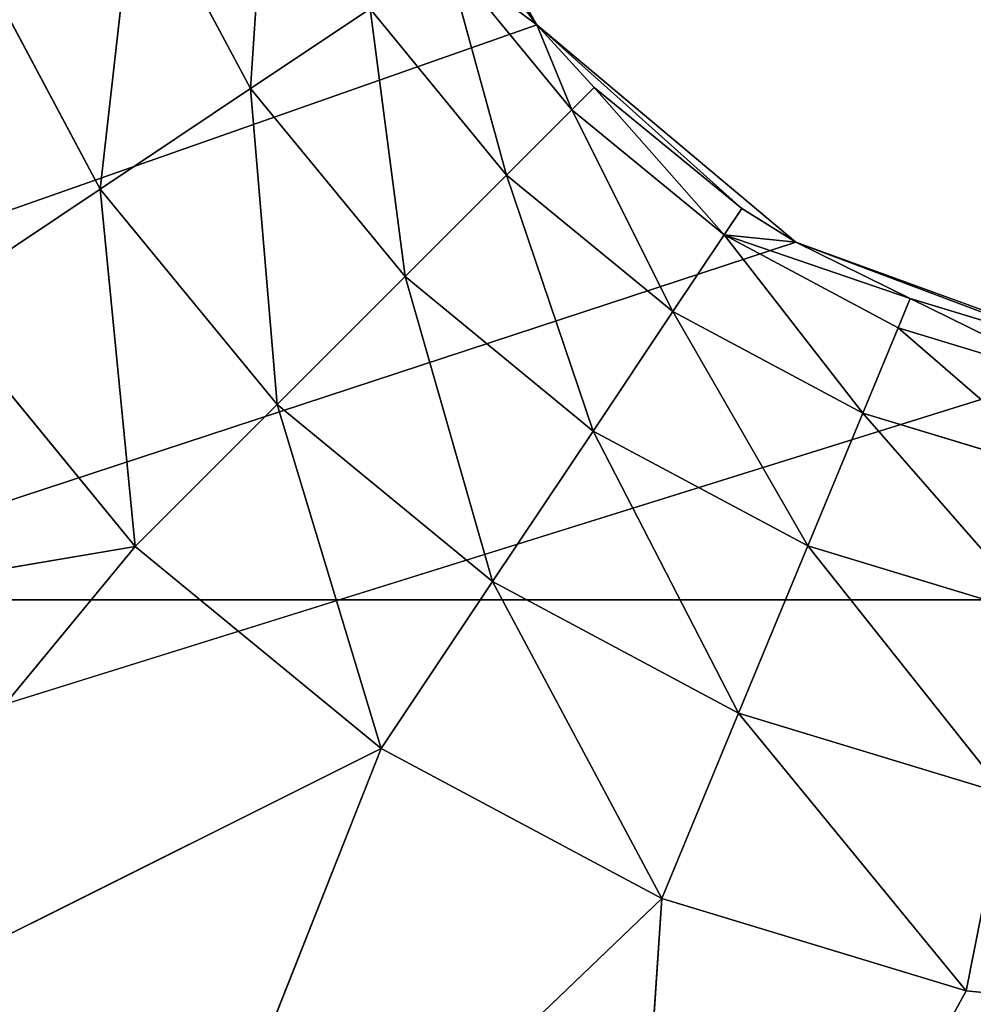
# Model space of a CAD drawing. Extents: x 14 to 217, y 27 to 186.
# Tile 396 of 656: x 81.25 to 82.72, y 77.42 to 78.94. Entities that reach past the tile are written whole.
import ezdxf

# ---------------------------------------------------------------- set-up
doc = ezdxf.new("R2010")
doc.units = 0
doc.header["$LTSCALE"] = 25.4
doc.layers.get('0').update_dxf_attribs({"color": 13, "linetype": 'CONTINUOUS'})

# ---------------------------------------------------------------- blocks, each defined once
blk = doc.blocks.new('PROFILE-RECESSED-T-CONNECT')
at = {"color": 0}
for p, q in [((68.4379, 14.7624, 107.7427), (67.1979, 14.7624, 107.9532)), ((68.4379, 14.7624, 107.7427), (67.1979, 14.7624, 107.9532)), ((68.8167, 14.7624, 108.0536), (67.7352, 14.7624, 108.5935)), ((68.8167, 14.7624, 108.0536), (67.7352, 14.7624, 108.5935)), ((68.4379, 14.7624, 107.7427), (67.7352, 14.7624, 108.5935)), ((68.4379, 14.7624, 107.7427), (67.7352, 14.7624, 108.5935)), ((68.4379, 14.7624, 107.7427), (68.127, 14.7624, 107.3639)), ((68.127, 14.7624, 107.3639), (68.3839, 14.7135, 107.1922)), ((68.127, 14.7624, 107.3639), (68.3839, 14.7135, 107.1922)), ((68.4379, 14.7624, 107.7427), (68.127, 14.7624, 107.3639)), ((68.4379, 14.7624, 107.7427), (68.3839, 14.7135, 107.1922)), ((68.4379, 14.7624, 107.7427), (68.3839, 14.7135, 107.1922)), ((69.2489, 14.7624, 108.2846), (68.4057, 14.7624, 109.0926)), ((69.2489, 14.7624, 108.2846), (68.4057, 14.7624, 109.0926)), ((68.8167, 14.7624, 108.0536), (68.4057, 14.7624, 109.0926)), ((68.8167, 14.7624, 108.0536), (68.4057, 14.7624, 109.0926)), ((68.8167, 14.7624, 108.0536), (68.4379, 14.7624, 107.7427)), ((68.4379, 14.7624, 107.7427), (68.6564, 14.7135, 107.5242)), ((68.4379, 14.7624, 107.7427), (68.6564, 14.7135, 107.5242)), ((68.8167, 14.7624, 108.0536), (68.4379, 14.7624, 107.7427)), ((68.8167, 14.7624, 108.0536), (68.6564, 14.7135, 107.5242)), ((68.8167, 14.7624, 108.0536), (68.6564, 14.7135, 107.5242)), ((69.2489, 14.7624, 108.2846), (68.8167, 14.7624, 108.0536)), ((68.8167, 14.7624, 108.0536), (68.9884, 14.7135, 107.7967)), ((68.8167, 14.7624, 108.0536), (68.9884, 14.7135, 107.7967)), ((69.2489, 14.7624, 108.2846), (68.8167, 14.7624, 108.0536)), ((69.2489, 14.7624, 108.2846), (68.9884, 14.7135, 107.7967)), ((69.2489, 14.7624, 108.2846), (68.9884, 14.7135, 107.7967)), ((69.1732, 14.7624, 109.4237), (69.2489, 14.7624, 108.2846)), ((69.7179, 14.7624, 108.4269), (69.1732, 14.7624, 109.4237)), ((69.7179, 14.7624, 108.4269), (69.1732, 14.7624, 109.4237)), ((69.1732, 14.7624, 109.4237), (69.2489, 14.7624, 108.2846)), ((69.7179, 14.7624, 108.4269), (69.2489, 14.7624, 108.2846)), ((69.2489, 14.7624, 108.2846), (69.3672, 14.7135, 107.9991)), ((69.2489, 14.7624, 108.2846), (69.3672, 14.7135, 107.9991)), ((69.7179, 14.7624, 108.4269), (69.2489, 14.7624, 108.2846)), ((69.7179, 14.7624, 108.4269), (69.3672, 14.7135, 107.9991)), ((69.7179, 14.7624, 108.4269), (69.3672, 14.7135, 107.9991)), ((70.2057, 14.7624, 108.4749), (69.7179, 14.7624, 108.4269)), ((69.7179, 14.7624, 108.4269), (69.7782, 14.7135, 108.1238)), ((69.7179, 14.7624, 108.4269), (69.7782, 14.7135, 108.1238)), ((70.2057, 14.7624, 108.4749), (69.7179, 14.7624, 108.4269)), ((68.1815, 14.7135, 106.8134), (68.3839, 14.7135, 107.1922)), ((68.1815, 14.7135, 106.8134), (68.3839, 14.7135, 107.1922)), ((68.3839, 14.7135, 107.1922), (68.439, 14.5714, 106.7067)), ((68.3839, 14.7135, 107.1922), (68.439, 14.5714, 106.7067)), ((68.3839, 14.7135, 107.1922), (68.6157, 14.5714, 107.0373)), ((68.3839, 14.7135, 107.1922), (68.6157, 14.5714, 107.0373)), ((68.3839, 14.7135, 107.1922), (68.6564, 14.7135, 107.5242)), ((68.3839, 14.7135, 107.1922), (68.6564, 14.7135, 107.5242)), ((68.6564, 14.7135, 107.5242), (68.6157, 14.5714, 107.0373)), ((68.6564, 14.7135, 107.5242), (68.6157, 14.5714, 107.0373)), ((68.6564, 14.7135, 107.5242), (68.8535, 14.5714, 107.3271)), ((68.6564, 14.7135, 107.5242), (68.8535, 14.5714, 107.3271)), ((68.6564, 14.7135, 107.5242), (68.9884, 14.7135, 107.7967)), ((68.6564, 14.7135, 107.5242), (68.9884, 14.7135, 107.7967)), ((68.9884, 14.7135, 107.7967), (68.8535, 14.5714, 107.3271)), ((68.9884, 14.7135, 107.7967), (68.8535, 14.5714, 107.3271)), ((68.9884, 14.7135, 107.7967), (69.1433, 14.5714, 107.5649)), ((68.9884, 14.7135, 107.7967), (69.1433, 14.5714, 107.5649)), ((68.9884, 14.7135, 107.7967), (69.3672, 14.7135, 107.9991)), ((68.9884, 14.7135, 107.7967), (69.3672, 14.7135, 107.9991)), ((69.3672, 14.7135, 107.9991), (69.1433, 14.5714, 107.5649)), ((69.3672, 14.7135, 107.9991), (69.1433, 14.5714, 107.5649)), ((69.3672, 14.7135, 107.9991), (69.4739, 14.5714, 107.7416)), ((69.3672, 14.7135, 107.9991), (69.4739, 14.5714, 107.7416)), ((69.3672, 14.7135, 107.9991), (69.7782, 14.7135, 108.1238)), ((69.3672, 14.7135, 107.9991), (69.7782, 14.7135, 108.1238)), ((69.7782, 14.7135, 108.1238), (69.4739, 14.5714, 107.7416)), ((69.7782, 14.7135, 108.1238), (69.4739, 14.5714, 107.7416)), ((68.439, 14.5714, 106.7067), (68.6157, 14.5714, 107.0373)), ((68.439, 14.5714, 106.7067), (68.6157, 14.5714, 107.0373)), ((68.6157, 14.5714, 107.0373), (68.6434, 14.3502, 106.622)), ((68.6157, 14.5714, 107.0373), (68.6434, 14.3502, 106.622)), ((68.6157, 14.5714, 107.0373), (68.7997, 14.3502, 106.9144)), ((68.6157, 14.5714, 107.0373), (68.7997, 14.3502, 106.9144)), ((68.6157, 14.5714, 107.0373), (68.8535, 14.5714, 107.3271)), ((68.6157, 14.5714, 107.0373), (68.8535, 14.5714, 107.3271)), ((68.8535, 14.5714, 107.3271), (68.7997, 14.3502, 106.9144)), ((68.8535, 14.5714, 107.3271), (68.7997, 14.3502, 106.9144)), ((68.8535, 14.5714, 107.3271), (69.01, 14.3502, 107.1706)), ((68.8535, 14.5714, 107.3271), (69.01, 14.3502, 107.1706)), ((68.8535, 14.5714, 107.3271), (69.1433, 14.5714, 107.5649)), ((68.8535, 14.5714, 107.3271), (69.1433, 14.5714, 107.5649)), ((69.1433, 14.5714, 107.5649), (69.01, 14.3502, 107.1706)), ((69.1433, 14.5714, 107.5649), (69.01, 14.3502, 107.1706)), ((69.1433, 14.5714, 107.5649), (69.2662, 14.3502, 107.3809)), ((69.1433, 14.5714, 107.5649), (69.2662, 14.3502, 107.3809)), ((69.1433, 14.5714, 107.5649), (69.4739, 14.5714, 107.7416)), ((69.1433, 14.5714, 107.5649), (69.4739, 14.5714, 107.7416)), ((69.4739, 14.5714, 107.7416), (69.2662, 14.3502, 107.3809)), ((69.4739, 14.5714, 107.7416), (69.2662, 14.3502, 107.3809)), ((69.4739, 14.5714, 107.7416), (69.5585, 14.3502, 107.5372)), ((69.4739, 14.5714, 107.7416), (69.5585, 14.3502, 107.5372)), ((69.4739, 14.5714, 107.7416), (69.8326, 14.5714, 107.8504)), ((69.4739, 14.5714, 107.7416), (69.8326, 14.5714, 107.8504)), ((69.8326, 14.5714, 107.8504), (69.5585, 14.3502, 107.5372)), ((69.8326, 14.5714, 107.8504), (69.5585, 14.3502, 107.5372)), ((68.7997, 14.3502, 106.9144), (69.01, 14.3502, 107.1706)), ((68.7997, 14.3502, 106.9144), (69.01, 14.3502, 107.1706)), ((69.01, 14.3502, 107.1706), (68.9178, 14.0714, 106.8355)), ((69.01, 14.3502, 107.1706), (68.9178, 14.0714, 106.8355)), ((69.01, 14.3502, 107.1706), (69.1104, 14.0714, 107.0702)), ((69.01, 14.3502, 107.1706), (69.1104, 14.0714, 107.0702)), ((69.01, 14.3502, 107.1706), (69.2662, 14.3502, 107.3809)), ((69.01, 14.3502, 107.1706), (69.2662, 14.3502, 107.3809)), ((69.2662, 14.3502, 107.3809), (69.1104, 14.0714, 107.0702)), ((69.2662, 14.3502, 107.3809), (69.1104, 14.0714, 107.0702)), ((69.2662, 14.3502, 107.3809), (69.3451, 14.0714, 107.2628)), ((69.2662, 14.3502, 107.3809), (69.3451, 14.0714, 107.2628)), ((69.2662, 14.3502, 107.3809), (69.5585, 14.3502, 107.5372)), ((69.2662, 14.3502, 107.3809), (69.5585, 14.3502, 107.5372)), ((69.5585, 14.3502, 107.5372), (69.3451, 14.0714, 107.2628)), ((69.5585, 14.3502, 107.5372), (69.3451, 14.0714, 107.2628)), ((69.5585, 14.3502, 107.5372), (69.6129, 14.0714, 107.406)), ((69.5585, 14.3502, 107.5372), (69.6129, 14.0714, 107.406)), ((69.5585, 14.3502, 107.5372), (69.8758, 14.3502, 107.6334)), ((69.5585, 14.3502, 107.5372), (69.8758, 14.3502, 107.6334)), ((69.8758, 14.3502, 107.6334), (69.6129, 14.0714, 107.406)), ((69.8758, 14.3502, 107.6334), (69.6129, 14.0714, 107.406)), ((69.0566, 13.7624, 106.9391), (68.9178, 14.0714, 106.8355)), ((68.9178, 14.0714, 106.8355), (69.1104, 14.0714, 107.0702)), ((69.0566, 13.7624, 106.9391), (68.9178, 14.0714, 106.8355)), ((68.9178, 14.0714, 106.8355), (69.1104, 14.0714, 107.0702)), ((69.0566, 13.7624, 106.9391), (69.1104, 14.0714, 107.0702)), ((69.0566, 13.7624, 106.9391), (69.1104, 14.0714, 107.0702)), ((69.145, 13.7624, 107.0356), (69.1104, 14.0714, 107.0702)), ((69.1104, 14.0714, 107.0702), (69.3451, 14.0714, 107.2628)), ((69.145, 13.7624, 107.0356), (69.1104, 14.0714, 107.0702)), ((69.1104, 14.0714, 107.0702), (69.3451, 14.0714, 107.2628)), ((69.145, 13.7624, 107.0356), (69.3451, 14.0714, 107.2628)), ((69.145, 13.7624, 107.0356), (69.3451, 14.0714, 107.2628)), ((69.4557, 13.7624, 107.274), (69.3451, 14.0714, 107.2628)), ((69.3451, 14.0714, 107.2628), (69.6316, 13.7624, 107.3607)), ((69.3451, 14.0714, 107.2628), (69.6316, 13.7624, 107.3607)), ((69.3451, 14.0714, 107.2628), (69.6129, 14.0714, 107.406)), ((69.3723, 13.7624, 107.2221), (69.3451, 14.0714, 107.2628)), ((69.4557, 13.7624, 107.274), (69.3451, 14.0714, 107.2628)), ((69.3723, 13.7624, 107.2221), (69.3451, 14.0714, 107.2628)), ((69.3451, 14.0714, 107.2628), (69.6129, 14.0714, 107.406)), ((69.6129, 14.0714, 107.406), (69.6316, 13.7624, 107.3607)), ((69.6129, 14.0714, 107.406), (69.6316, 13.7624, 107.3607)), ((69.6129, 14.0714, 107.406), (69.9035, 14.0714, 107.4941)), ((69.6129, 14.0714, 107.406), (69.9035, 14.0714, 107.4941)), ((69.6316, 13.7624, 107.3607), (69.9035, 14.0714, 107.4941)), ((69.6316, 13.7624, 107.3607), (69.9035, 14.0714, 107.4941)), ((80.048, 13.7648, 107.8249), (45.048, 5.7648, 107.8249)), ((80.048, 13.7648, 107.8249), (45.048, 5.7648, 107.8249)), ((80.048, 13.7648, 107.8249), (45.048, 13.7648, 107.8249)), ((80.048, 13.7648, 107.8249), (45.048, 13.7648, 107.8249)), ((69.0566, 4.5648, 106.9391), (68.9585, 13.7624, 106.8083)), ((68.9585, 13.7624, 106.8083), (69.0566, 13.7624, 106.9391)), ((69.0566, 4.5648, 106.9391), (68.9585, 13.7624, 106.8083)), ((68.9585, 13.7624, 106.8083), (69.0566, 13.7624, 106.9391)), ((69.0566, 13.7624, 106.9391), (69.0566, 4.5648, 106.9391)), ((69.0566, 4.5648, 106.9391), (69.3723, 13.7624, 107.2221)), ((69.0566, 4.5648, 106.9391), (69.3723, 13.7624, 107.2221)), ((69.0566, 4.5648, 106.9391), (69.145, 13.7624, 107.0356)), ((69.0566, 4.5648, 106.9391), (69.145, 13.7624, 107.0356)), ((69.0566, 13.7624, 106.9391), (69.0566, 4.5648, 106.9391)), ((69.0566, 13.7624, 106.9391), (69.145, 13.7624, 107.0356)), ((69.0566, 13.7624, 106.9391), (69.145, 13.7624, 107.0356)), ((69.145, 13.7624, 107.0356), (69.3723, 13.7624, 107.2221)), ((69.145, 13.7624, 107.0356), (69.3723, 13.7624, 107.2221)), ((69.4557, 4.5648, 107.274), (69.3723, 13.7624, 107.2221)), ((69.3723, 13.7624, 107.2221), (69.4557, 13.7624, 107.274)), ((69.4557, 4.5648, 107.274), (69.3723, 13.7624, 107.2221)), ((69.3723, 13.7624, 107.2221), (69.4557, 13.7624, 107.274)), ((69.4557, 13.7624, 107.274), (69.4557, 4.5648, 107.274)), ((69.4557, 13.7624, 107.274), (69.6316, 13.7624, 107.3607)), ((69.6316, 13.7624, 107.3607), (69.4557, 4.5648, 107.274)), ((69.4557, 13.7624, 107.274), (69.4557, 4.5648, 107.274)), ((69.6316, 13.7624, 107.3607), (69.4557, 4.5648, 107.274)), ((69.913, 13.7624, 107.4461), (69.4557, 4.5648, 107.274)), ((69.913, 13.7624, 107.4461), (69.4557, 4.5648, 107.274)), ((69.4557, 13.7624, 107.274), (69.6316, 13.7624, 107.3607)), ((69.6316, 13.7624, 107.3607), (69.913, 13.7624, 107.4461)), ((69.6316, 13.7624, 107.3607), (69.913, 13.7624, 107.4461)), ((80.048, 5.7648, 107.8249), (45.048, 5.7648, 107.8249)), ((80.048, 5.7648, 107.8249), (45.048, 5.7648, 107.8249)), ((69.0566, 4.5648, 106.9391), (49.048, 4.5648, 113.9749)), ((69.4557, 4.5648, 107.274), (49.048, 4.5648, 113.9749)), ((69.0566, 4.5648, 106.9391), (49.048, 4.5648, 113.9749)), ((69.4557, 4.5648, 107.274), (49.048, 4.5648, 113.9749)), ((69.9452, 4.5648, 107.4521), (49.048, 4.5648, 113.9749)), ((69.9452, 4.5648, 107.4521), (49.048, 4.5648, 113.9749)), ((68.7961, 4.5648, 106.488), (69.0566, 4.5648, 106.9391)), ((68.7961, 4.5648, 106.488), (69.0566, 4.5648, 106.9391)), ((69.0566, 4.5648, 106.9391), (69.4557, 4.5648, 107.274)), ((69.0566, 4.5648, 106.9391), (69.4557, 4.5648, 107.274)), ((69.4557, 4.5648, 107.274), (69.9452, 4.5648, 107.4521)), ((69.4557, 4.5648, 107.274), (69.9452, 4.5648, 107.4521))]:
    blk.add_line(p, q, dxfattribs=at)
mesh = blk.add_polyface(dxfattribs=at)
corners = [(67.7352, 14.7624, 108.5935), (68.4379, 14.7624, 107.7427), (67.1979, 14.7624, 107.9532)]
mesh.append_faces([[corners[k] for k in face] for face in [(0, 1, 2)]], dxfattribs={"color": 0})
mesh = blk.add_polyface(dxfattribs=at)
corners = [(67.1979, 14.7624, 107.9532), (68.4379, 14.7624, 107.7427), (68.127, 14.7624, 107.3639)]
mesh.append_faces([[corners[k] for k in face] for face in [(0, 1, 2)]], dxfattribs={"color": 0})
mesh = blk.add_polyface(dxfattribs=at)
corners = [(68.4057, 14.7624, 109.0926), (68.8167, 14.7624, 108.0536), (67.7352, 14.7624, 108.5935)]
mesh.append_faces([[corners[k] for k in face] for face in [(0, 1, 2)]], dxfattribs={"color": 0})
mesh = blk.add_polyface(dxfattribs=at)
corners = [(67.7352, 14.7624, 108.5935), (68.8167, 14.7624, 108.0536), (68.4379, 14.7624, 107.7427)]
mesh.append_faces([[corners[k] for k in face] for face in [(0, 1, 2)]], dxfattribs={"color": 0})
mesh = blk.add_polyface(dxfattribs=at)
corners = [(68.127, 14.7624, 107.3639), (68.3839, 14.7135, 107.1922), (68.1815, 14.7135, 106.8134)]
mesh.append_faces([[corners[k] for k in face] for face in [(0, 1, 2)]], dxfattribs={"color": 0})
mesh = blk.add_polyface(dxfattribs=at)
corners = [(68.4379, 14.7624, 107.7427), (68.3839, 14.7135, 107.1922), (68.127, 14.7624, 107.3639)]
mesh.append_faces([[corners[k] for k in face] for face in [(0, 1, 2)]], dxfattribs={"color": 0})
mesh = blk.add_polyface(dxfattribs=at)
corners = [(68.4379, 14.7624, 107.7427), (68.6564, 14.7135, 107.5242), (68.3839, 14.7135, 107.1922)]
mesh.append_faces([[corners[k] for k in face] for face in [(0, 1, 2)]], dxfattribs={"color": 0})
mesh = blk.add_polyface(dxfattribs=at)
corners = [(69.1732, 14.7624, 109.4237), (69.2489, 14.7624, 108.2846), (68.4057, 14.7624, 109.0926)]
mesh.append_faces([[corners[k] for k in face] for face in [(0, 1, 2)]], dxfattribs={"color": 0})
mesh = blk.add_polyface(dxfattribs=at)
corners = [(68.4057, 14.7624, 109.0926), (69.2489, 14.7624, 108.2846), (68.8167, 14.7624, 108.0536)]
mesh.append_faces([[corners[k] for k in face] for face in [(0, 1, 2)]], dxfattribs={"color": 0})
mesh = blk.add_polyface(dxfattribs=at)
corners = [(68.8167, 14.7624, 108.0536), (68.6564, 14.7135, 107.5242), (68.4379, 14.7624, 107.7427)]
mesh.append_faces([[corners[k] for k in face] for face in [(0, 1, 2)]], dxfattribs={"color": 0})
mesh = blk.add_polyface(dxfattribs=at)
corners = [(68.8167, 14.7624, 108.0536), (68.9884, 14.7135, 107.7967), (68.6564, 14.7135, 107.5242)]
mesh.append_faces([[corners[k] for k in face] for face in [(0, 1, 2)]], dxfattribs={"color": 0})
mesh = blk.add_polyface(dxfattribs=at)
corners = [(69.2489, 14.7624, 108.2846), (68.9884, 14.7135, 107.7967), (68.8167, 14.7624, 108.0536)]
mesh.append_faces([[corners[k] for k in face] for face in [(0, 1, 2)]], dxfattribs={"color": 0})
mesh = blk.add_polyface(dxfattribs=at)
corners = [(69.2489, 14.7624, 108.2846), (69.3672, 14.7135, 107.9991), (68.9884, 14.7135, 107.7967)]
mesh.append_faces([[corners[k] for k in face] for face in [(0, 1, 2)]], dxfattribs={"color": 0})
mesh = blk.add_polyface(dxfattribs=at)
corners = [(69.1732, 14.7624, 109.4237), (70.2057, 14.7624, 108.4749), (69.7179, 14.7624, 108.4269)]
mesh.append_faces([[corners[k] for k in face] for face in [(0, 1, 2)]], dxfattribs={"color": 0})
mesh = blk.add_polyface(dxfattribs=at)
corners = [(69.1732, 14.7624, 109.4237), (69.7179, 14.7624, 108.4269), (69.2489, 14.7624, 108.2846)]
mesh.append_faces([[corners[k] for k in face] for face in [(0, 1, 2)]], dxfattribs={"color": 0})
mesh = blk.add_polyface(dxfattribs=at)
corners = [(69.7179, 14.7624, 108.4269), (69.3672, 14.7135, 107.9991), (69.2489, 14.7624, 108.2846)]
mesh.append_faces([[corners[k] for k in face] for face in [(0, 1, 2)]], dxfattribs={"color": 0})
mesh = blk.add_polyface(dxfattribs=at)
corners = [(69.7179, 14.7624, 108.4269), (69.7782, 14.7135, 108.1238), (69.3672, 14.7135, 107.9991)]
mesh.append_faces([[corners[k] for k in face] for face in [(0, 1, 2)]], dxfattribs={"color": 0})
mesh = blk.add_polyface(dxfattribs=at)
corners = [(70.2057, 14.7624, 108.4749), (69.7782, 14.7135, 108.1238), (69.7179, 14.7624, 108.4269)]
mesh.append_faces([[corners[k] for k in face] for face in [(0, 1, 2)]], dxfattribs={"color": 0})
mesh = blk.add_polyface(dxfattribs=at)
corners = [(68.3839, 14.7135, 107.1922), (68.439, 14.5714, 106.7067), (68.1815, 14.7135, 106.8134)]
mesh.append_faces([[corners[k] for k in face] for face in [(0, 1, 2)]], dxfattribs={"color": 0})
mesh = blk.add_polyface(dxfattribs=at)
corners = [(68.3839, 14.7135, 107.1922), (68.6157, 14.5714, 107.0373), (68.439, 14.5714, 106.7067)]
mesh.append_faces([[corners[k] for k in face] for face in [(0, 1, 2)]], dxfattribs={"color": 0})
mesh = blk.add_polyface(dxfattribs=at)
corners = [(68.6564, 14.7135, 107.5242), (68.6157, 14.5714, 107.0373), (68.3839, 14.7135, 107.1922)]
mesh.append_faces([[corners[k] for k in face] for face in [(0, 1, 2)]], dxfattribs={"color": 0})
mesh = blk.add_polyface(dxfattribs=at)
corners = [(68.6564, 14.7135, 107.5242), (68.8535, 14.5714, 107.3271), (68.6157, 14.5714, 107.0373)]
mesh.append_faces([[corners[k] for k in face] for face in [(0, 1, 2)]], dxfattribs={"color": 0})
mesh = blk.add_polyface(dxfattribs=at)
corners = [(68.9884, 14.7135, 107.7967), (68.8535, 14.5714, 107.3271), (68.6564, 14.7135, 107.5242)]
mesh.append_faces([[corners[k] for k in face] for face in [(0, 1, 2)]], dxfattribs={"color": 0})
mesh = blk.add_polyface(dxfattribs=at)
corners = [(68.9884, 14.7135, 107.7967), (69.1433, 14.5714, 107.5649), (68.8535, 14.5714, 107.3271)]
mesh.append_faces([[corners[k] for k in face] for face in [(0, 1, 2)]], dxfattribs={"color": 0})
mesh = blk.add_polyface(dxfattribs=at)
corners = [(69.3672, 14.7135, 107.9991), (69.1433, 14.5714, 107.5649), (68.9884, 14.7135, 107.7967)]
mesh.append_faces([[corners[k] for k in face] for face in [(0, 1, 2)]], dxfattribs={"color": 0})
mesh = blk.add_polyface(dxfattribs=at)
corners = [(69.3672, 14.7135, 107.9991), (69.4739, 14.5714, 107.7416), (69.1433, 14.5714, 107.5649)]
mesh.append_faces([[corners[k] for k in face] for face in [(0, 1, 2)]], dxfattribs={"color": 0})
mesh = blk.add_polyface(dxfattribs=at)
corners = [(69.7782, 14.7135, 108.1238), (69.4739, 14.5714, 107.7416), (69.3672, 14.7135, 107.9991)]
mesh.append_faces([[corners[k] for k in face] for face in [(0, 1, 2)]], dxfattribs={"color": 0})
mesh = blk.add_polyface(dxfattribs=at)
corners = [(69.7782, 14.7135, 108.1238), (69.8326, 14.5714, 107.8504), (69.4739, 14.5714, 107.7416)]
mesh.append_faces([[corners[k] for k in face] for face in [(0, 1, 2)]], dxfattribs={"color": 0})
mesh = blk.add_polyface(dxfattribs=at)
corners = [(68.6157, 14.5714, 107.0373), (68.6434, 14.3502, 106.622), (68.439, 14.5714, 106.7067)]
mesh.append_faces([[corners[k] for k in face] for face in [(0, 1, 2)]], dxfattribs={"color": 0})
mesh = blk.add_polyface(dxfattribs=at)
corners = [(68.6157, 14.5714, 107.0373), (68.7997, 14.3502, 106.9144), (68.6434, 14.3502, 106.622)]
mesh.append_faces([[corners[k] for k in face] for face in [(0, 1, 2)]], dxfattribs={"color": 0})
mesh = blk.add_polyface(dxfattribs=at)
corners = [(68.8535, 14.5714, 107.3271), (68.7997, 14.3502, 106.9144), (68.6157, 14.5714, 107.0373)]
mesh.append_faces([[corners[k] for k in face] for face in [(0, 1, 2)]], dxfattribs={"color": 0})
mesh = blk.add_polyface(dxfattribs=at)
corners = [(68.8535, 14.5714, 107.3271), (69.01, 14.3502, 107.1706), (68.7997, 14.3502, 106.9144)]
mesh.append_faces([[corners[k] for k in face] for face in [(0, 1, 2)]], dxfattribs={"color": 0})
mesh = blk.add_polyface(dxfattribs=at)
corners = [(69.1433, 14.5714, 107.5649), (69.01, 14.3502, 107.1706), (68.8535, 14.5714, 107.3271)]
mesh.append_faces([[corners[k] for k in face] for face in [(0, 1, 2)]], dxfattribs={"color": 0})
mesh = blk.add_polyface(dxfattribs=at)
corners = [(69.1433, 14.5714, 107.5649), (69.2662, 14.3502, 107.3809), (69.01, 14.3502, 107.1706)]
mesh.append_faces([[corners[k] for k in face] for face in [(0, 1, 2)]], dxfattribs={"color": 0})
mesh = blk.add_polyface(dxfattribs=at)
corners = [(69.4739, 14.5714, 107.7416), (69.2662, 14.3502, 107.3809), (69.1433, 14.5714, 107.5649)]
mesh.append_faces([[corners[k] for k in face] for face in [(0, 1, 2)]], dxfattribs={"color": 0})
mesh = blk.add_polyface(dxfattribs=at)
corners = [(69.4739, 14.5714, 107.7416), (69.5585, 14.3502, 107.5372), (69.2662, 14.3502, 107.3809)]
mesh.append_faces([[corners[k] for k in face] for face in [(0, 1, 2)]], dxfattribs={"color": 0})
mesh = blk.add_polyface(dxfattribs=at)
corners = [(69.8326, 14.5714, 107.8504), (69.5585, 14.3502, 107.5372), (69.4739, 14.5714, 107.7416)]
mesh.append_faces([[corners[k] for k in face] for face in [(0, 1, 2)]], dxfattribs={"color": 0})
mesh = blk.add_polyface(dxfattribs=at)
corners = [(69.8326, 14.5714, 107.8504), (69.8758, 14.3502, 107.6334), (69.5585, 14.3502, 107.5372)]
mesh.append_faces([[corners[k] for k in face] for face in [(0, 1, 2)]], dxfattribs={"color": 0})
mesh = blk.add_polyface(dxfattribs=at)
corners = [(69.01, 14.3502, 107.1706), (68.9178, 14.0714, 106.8355), (68.7997, 14.3502, 106.9144)]
mesh.append_faces([[corners[k] for k in face] for face in [(0, 1, 2)]], dxfattribs={"color": 0})
mesh = blk.add_polyface(dxfattribs=at)
corners = [(69.01, 14.3502, 107.1706), (69.1104, 14.0714, 107.0702), (68.9178, 14.0714, 106.8355)]
mesh.append_faces([[corners[k] for k in face] for face in [(0, 1, 2)]], dxfattribs={"color": 0})
mesh = blk.add_polyface(dxfattribs=at)
corners = [(69.2662, 14.3502, 107.3809), (69.1104, 14.0714, 107.0702), (69.01, 14.3502, 107.1706)]
mesh.append_faces([[corners[k] for k in face] for face in [(0, 1, 2)]], dxfattribs={"color": 0})
mesh = blk.add_polyface(dxfattribs=at)
corners = [(69.3451, 14.0714, 107.2628), (69.1104, 14.0714, 107.0702), (69.2662, 14.3502, 107.3809)]
mesh.append_faces([[corners[k] for k in face] for face in [(0, 1, 2)]], dxfattribs={"color": 0})
mesh = blk.add_polyface(dxfattribs=at)
corners = [(69.5585, 14.3502, 107.5372), (69.3451, 14.0714, 107.2628), (69.2662, 14.3502, 107.3809)]
mesh.append_faces([[corners[k] for k in face] for face in [(0, 1, 2)]], dxfattribs={"color": 0})
mesh = blk.add_polyface(dxfattribs=at)
corners = [(69.6129, 14.0714, 107.406), (69.3451, 14.0714, 107.2628), (69.5585, 14.3502, 107.5372)]
mesh.append_faces([[corners[k] for k in face] for face in [(0, 1, 2)]], dxfattribs={"color": 0})
mesh = blk.add_polyface(dxfattribs=at)
corners = [(69.8758, 14.3502, 107.6334), (69.6129, 14.0714, 107.406), (69.5585, 14.3502, 107.5372)]
mesh.append_faces([[corners[k] for k in face] for face in [(0, 1, 2)]], dxfattribs={"color": 0})
mesh = blk.add_polyface(dxfattribs=at)
corners = [(69.9035, 14.0714, 107.4941), (69.6129, 14.0714, 107.406), (69.8758, 14.3502, 107.6334)]
mesh.append_faces([[corners[k] for k in face] for face in [(0, 1, 2)]], dxfattribs={"color": 0})
mesh = blk.add_polyface(dxfattribs=at)
corners = [(69.1104, 14.0714, 107.0702), (69.0566, 13.7624, 106.9391), (68.9178, 14.0714, 106.8355)]
mesh.append_faces([[corners[k] for k in face] for face in [(0, 1, 2)]], dxfattribs={"color": 0})
mesh = blk.add_polyface(dxfattribs=at)
corners = [(68.9178, 14.0714, 106.8355), (69.0566, 13.7624, 106.9391), (68.9585, 13.7624, 106.8083)]
mesh.append_faces([[corners[k] for k in face] for face in [(0, 1, 2)]], dxfattribs={"color": 0})
mesh = blk.add_polyface(dxfattribs=at)
corners = [(69.1104, 14.0714, 107.0702), (69.145, 13.7624, 107.0356), (69.0566, 13.7624, 106.9391)]
mesh.append_faces([[corners[k] for k in face] for face in [(0, 1, 2)]], dxfattribs={"color": 0})
mesh = blk.add_polyface(dxfattribs=at)
corners = [(69.3451, 14.0714, 107.2628), (69.145, 13.7624, 107.0356), (69.1104, 14.0714, 107.0702)]
mesh.append_faces([[corners[k] for k in face] for face in [(0, 1, 2)]], dxfattribs={"color": 0})
mesh = blk.add_polyface(dxfattribs=at)
corners = [(69.3723, 13.7624, 107.2221), (69.145, 13.7624, 107.0356), (69.3451, 14.0714, 107.2628)]
mesh.append_faces([[corners[k] for k in face] for face in [(0, 1, 2)]], dxfattribs={"color": 0})
mesh = blk.add_polyface(dxfattribs=at)
corners = [(69.6316, 13.7624, 107.3607), (69.4557, 13.7624, 107.274), (69.3451, 14.0714, 107.2628)]
mesh.append_faces([[corners[k] for k in face] for face in [(0, 1, 2)]], dxfattribs={"color": 0})
mesh = blk.add_polyface(dxfattribs=at)
corners = [(69.6316, 13.7624, 107.3607), (69.3451, 14.0714, 107.2628), (69.6129, 14.0714, 107.406)]
mesh.append_faces([[corners[k] for k in face] for face in [(0, 1, 2)]], dxfattribs={"color": 0})
mesh = blk.add_polyface(dxfattribs=at)
corners = [(69.4557, 13.7624, 107.274), (69.3723, 13.7624, 107.2221), (69.3451, 14.0714, 107.2628)]
mesh.append_faces([[corners[k] for k in face] for face in [(0, 1, 2)]], dxfattribs={"color": 0})
mesh = blk.add_polyface(dxfattribs=at)
corners = [(69.9035, 14.0714, 107.4941), (69.6316, 13.7624, 107.3607), (69.6129, 14.0714, 107.406)]
mesh.append_faces([[corners[k] for k in face] for face in [(0, 1, 2)]], dxfattribs={"color": 0})
mesh = blk.add_polyface(dxfattribs=at)
corners = [(69.913, 13.7624, 107.4461), (69.6316, 13.7624, 107.3607), (69.9035, 14.0714, 107.4941)]
mesh.append_faces([[corners[k] for k in face] for face in [(0, 1, 2)]], dxfattribs={"color": 0})
mesh = blk.add_polyface(dxfattribs=at)
corners = [(80.048, 13.7648, 107.8249), (45.048, 5.7648, 107.8249), (80.048, 5.7648, 107.8249)]
mesh.append_faces([[corners[k] for k in face] for face in [(0, 1, 2)]], dxfattribs={"color": 0})
mesh = blk.add_polyface(dxfattribs=at)
corners = [(80.048, 13.7648, 107.8249), (45.048, 13.7648, 107.8249), (45.048, 5.7648, 107.8249)]
mesh.append_faces([[corners[k] for k in face] for face in [(0, 1, 2)]], dxfattribs={"color": 0})
mesh = blk.add_polyface(dxfattribs=at)
corners = [(80.048, 13.7648, 111.4249), (45.048, 13.7648, 107.8249), (80.048, 13.7648, 107.8249)]
mesh.append_faces([[corners[k] for k in face] for face in [(0, 1, 2)]], dxfattribs={"color": 0})
mesh = blk.add_polyface(dxfattribs=at)
corners = [(45.048, 13.7648, 111.4249), (45.048, 13.7648, 107.8249), (80.048, 13.7648, 111.4249)]
mesh.append_faces([[corners[k] for k in face] for face in [(0, 1, 2)]], dxfattribs={"color": 0})
mesh = blk.add_polyface(dxfattribs=at)
corners = [(68.9585, 13.7624, 106.8083), (69.0566, 4.5648, 106.9391), (68.7961, 4.5648, 106.488)]
mesh.append_faces([[corners[k] for k in face] for face in [(0, 1, 2)]], dxfattribs={"color": 0})
mesh = blk.add_polyface(dxfattribs=at)
corners = [(69.0566, 13.7624, 106.9391), (69.0566, 4.5648, 106.9391), (68.9585, 13.7624, 106.8083)]
mesh.append_faces([[corners[k] for k in face] for face in [(0, 1, 2)]], dxfattribs={"color": 0})
mesh = blk.add_polyface(dxfattribs=at)
corners = [(69.4557, 4.5648, 107.274), (69.0566, 4.5648, 106.9391), (69.3723, 13.7624, 107.2221)]
mesh.append_faces([[corners[k] for k in face] for face in [(0, 1, 2)]], dxfattribs={"color": 0})
mesh = blk.add_polyface(dxfattribs=at)
corners = [(69.3723, 13.7624, 107.2221), (69.0566, 4.5648, 106.9391), (69.145, 13.7624, 107.0356)]
mesh.append_faces([[corners[k] for k in face] for face in [(0, 1, 2)]], dxfattribs={"color": 0})
mesh = blk.add_polyface(dxfattribs=at)
corners = [(69.145, 13.7624, 107.0356), (69.0566, 4.5648, 106.9391), (69.0566, 13.7624, 106.9391)]
mesh.append_faces([[corners[k] for k in face] for face in [(0, 1, 2)]], dxfattribs={"color": 0})
mesh = blk.add_polyface(dxfattribs=at)
corners = [(69.4557, 4.5648, 107.274), (69.3723, 13.7624, 107.2221), (69.4557, 13.7624, 107.274)]
mesh.append_faces([[corners[k] for k in face] for face in [(0, 1, 2)]], dxfattribs={"color": 0})
mesh = blk.add_polyface(dxfattribs=at)
corners = [(69.6316, 13.7624, 107.3607), (69.4557, 4.5648, 107.274), (69.4557, 13.7624, 107.274)]
mesh.append_faces([[corners[k] for k in face] for face in [(0, 1, 2)]], dxfattribs={"color": 0})
mesh = blk.add_polyface(dxfattribs=at)
corners = [(69.913, 13.7624, 107.4461), (69.4557, 4.5648, 107.274), (69.6316, 13.7624, 107.3607)]
mesh.append_faces([[corners[k] for k in face] for face in [(0, 1, 2)]], dxfattribs={"color": 0})
mesh = blk.add_polyface(dxfattribs=at)
corners = [(69.9452, 4.5648, 107.4521), (69.4557, 4.5648, 107.274), (69.913, 13.7624, 107.4461)]
mesh.append_faces([[corners[k] for k in face] for face in [(0, 1, 2)]], dxfattribs={"color": 0})
mesh = blk.add_polyface(dxfattribs=at)
corners = [(80.048, 5.7648, 111.4249), (80.048, 5.7648, 107.8249), (45.048, 5.7648, 111.4249)]
mesh.append_faces([[corners[k] for k in face] for face in [(0, 1, 2)]], dxfattribs={"color": 0})
mesh = blk.add_polyface(dxfattribs=at)
corners = [(45.048, 5.7648, 111.4249), (80.048, 5.7648, 107.8249), (45.048, 5.7648, 107.8249)]
mesh.append_faces([[corners[k] for k in face] for face in [(0, 1, 2)]], dxfattribs={"color": 0})
mesh = blk.add_polyface(dxfattribs=at)
corners = [(49.048, 4.5648, 113.9749), (68.7961, 4.5648, 106.488), (69.0566, 4.5648, 106.9391)]
mesh.append_faces([[corners[k] for k in face] for face in [(0, 1, 2)]], dxfattribs={"color": 0})
mesh = blk.add_polyface(dxfattribs=at)
corners = [(49.048, 4.5648, 113.9749), (56.5557, 4.5648, 108.4864), (68.7961, 4.5648, 106.488)]
mesh.append_faces([[corners[k] for k in face] for face in [(0, 1, 2)]], dxfattribs={"color": 0})
mesh = blk.add_polyface(dxfattribs=at)
corners = [(49.048, 4.5648, 113.9749), (69.0566, 4.5648, 106.9391), (69.4557, 4.5648, 107.274)]
mesh.append_faces([[corners[k] for k in face] for face in [(0, 1, 2)]], dxfattribs={"color": 0})
mesh = blk.add_polyface(dxfattribs=at)
corners = [(49.048, 4.5648, 113.9749), (69.4557, 4.5648, 107.274), (69.9452, 4.5648, 107.4521)]
mesh.append_faces([[corners[k] for k in face] for face in [(0, 1, 2)]], dxfattribs={"color": 0})
mesh = blk.add_polyface(dxfattribs=at)
corners = [(49.048, 4.5648, 113.9749), (69.9452, 4.5648, 107.4521), (78.1839, 4.5648, 113.9749)]
mesh.append_faces([[corners[k] for k in face] for face in [(0, 1, 2)]], dxfattribs={"color": 0})
mesh = blk.add_polyface(dxfattribs=at)
corners = [(56.5557, 4.5648, 108.4864), (57.1563, 4.5648, 108.0255), (68.7961, 4.5648, 106.488)]
mesh.append_faces([[corners[k] for k in face] for face in [(0, 1, 2)]], dxfattribs={"color": 0})
mesh = blk.add_polyface(dxfattribs=at)
corners = [(57.1563, 4.5648, 108.0255), (57.6171, 4.5648, 107.4249), (68.7961, 4.5648, 106.488)]
mesh.append_faces([[corners[k] for k in face] for face in [(0, 1, 2)]], dxfattribs={"color": 0})
mesh = blk.add_polyface(dxfattribs=at)
corners = [(57.6171, 4.5648, 107.4249), (57.9068, 4.5648, 106.7255), (68.7961, 4.5648, 106.488)]
mesh.append_faces([[corners[k] for k in face] for face in [(0, 1, 2)]], dxfattribs={"color": 0})
mesh = blk.add_polyface(dxfattribs=at)
corners = [(81.0469, 2.0001, 121), (53.3049, 2.0001, 107.299), (49.0469, 2.0001, 121)]
mesh.append_faces([[corners[k] for k in face] for face in [(0, 1, 2)]], dxfattribs={"color": 0})
mesh = blk.add_polyface(dxfattribs=at)
corners = [(81.0469, 2.0001, 121), (53.8539, 2.0001, 106.75), (53.3049, 2.0001, 107.299)]
mesh.append_faces([[corners[k] for k in face] for face in [(0, 1, 2)]], dxfattribs={"color": 0})
mesh = blk.add_polyface(dxfattribs=at)
corners = [(84.0469, 2.0001, 118), (54.0549, 2.0001, 106), (53.8539, 2.0001, 106.75)]
mesh.append_faces([[corners[k] for k in face] for face in [(0, 1, 2)]], dxfattribs={"color": 0})
mesh = blk.add_polyface(dxfattribs=at)
corners = [(83.8185, 2.0001, 119.148), (84.0469, 2.0001, 118), (53.8539, 2.0001, 106.75)]
mesh.append_faces([[corners[k] for k in face] for face in [(0, 1, 2)]], dxfattribs={"color": 0})
mesh = blk.add_polyface(dxfattribs=at)
corners = [(82.1949, 2.0001, 120.7716), (83.8185, 2.0001, 119.148), (53.8539, 2.0001, 106.75)]
mesh.append_faces([[corners[k] for k in face] for face in [(0, 1, 2)]], dxfattribs={"color": 0})
mesh = blk.add_polyface(dxfattribs=at)
corners = [(81.0469, 2.0001, 121), (82.1949, 2.0001, 120.7716), (53.8539, 2.0001, 106.75)]
mesh.append_faces([[corners[k] for k in face] for face in [(0, 1, 2)]], dxfattribs={"color": 0})
mesh = blk.add_polyface(dxfattribs=at)
corners = [(84.0469, 2.0001, 118), (84.0469, 2.0001, 94), (54.0549, 2.0001, 106)]
mesh.append_faces([[corners[k] for k in face] for face in [(0, 1, 2)]], dxfattribs={"color": 0})
mesh = blk.add_polyface(dxfattribs=at)
corners = [(49.0469, 0.8001, 121), (52.5549, 0.8001, 107.5), (81.0469, 0.8001, 121)]
mesh.append_faces([[corners[k] for k in face] for face in [(0, 1, 2)]], dxfattribs={"color": 0})
mesh = blk.add_polyface(dxfattribs=at)
corners = [(81.0469, 0.8001, 121), (52.5549, 0.8001, 107.5), (53.3049, 0.8001, 107.299)]
mesh.append_faces([[corners[k] for k in face] for face in [(0, 1, 2)]], dxfattribs={"color": 0})
mesh = blk.add_polyface(dxfattribs=at)
corners = [(81.0469, 0.8001, 121), (53.3049, 0.8001, 107.299), (53.8539, 0.8001, 106.75)]
mesh.append_faces([[corners[k] for k in face] for face in [(0, 1, 2)]], dxfattribs={"color": 0})
mesh = blk.add_polyface(dxfattribs=at)
corners = [(83.1682, 0.8001, 120.1213), (53.8539, 0.8001, 106.75), (83.8185, 0.8001, 119.148)]
mesh.append_faces([[corners[k] for k in face] for face in [(0, 1, 2)]], dxfattribs={"color": 0})
mesh = blk.add_polyface(dxfattribs=at)
corners = [(84.0469, 0.8001, 118), (53.8539, 0.8001, 106.75), (84.0469, 0.8001, 94)]
mesh.append_faces([[corners[k] for k in face] for face in [(0, 1, 2)]], dxfattribs={"color": 0})
mesh = blk.add_polyface(dxfattribs=at)
corners = [(83.8185, 0.8001, 119.148), (53.8539, 0.8001, 106.75), (84.0469, 0.8001, 118)]
mesh.append_faces([[corners[k] for k in face] for face in [(0, 1, 2)]], dxfattribs={"color": 0})
mesh = blk.add_polyface(dxfattribs=at)
corners = [(81.0469, 0.8001, 121), (53.8539, 0.8001, 106.75), (82.1949, 0.8001, 120.7716)]
mesh.append_faces([[corners[k] for k in face] for face in [(0, 1, 2)]], dxfattribs={"color": 0})
mesh = blk.add_polyface(dxfattribs=at)
corners = [(82.1949, 0.8001, 120.7716), (53.8539, 0.8001, 106.75), (83.1682, 0.8001, 120.1213)]
mesh.append_faces([[corners[k] for k in face] for face in [(0, 1, 2)]], dxfattribs={"color": 0})

msp = doc.modelspace()

# ---------------------------------------------------------------- block references
at = {"color": 7, "extrusion": (0, -1, -3.33067e-16)}
msp.add_blockref('PROFILE-RECESSED-T-CONNECT', (12.9862, -56.4217, -185.8719), dxfattribs=at)

doc.saveas('drawing.dxf')
